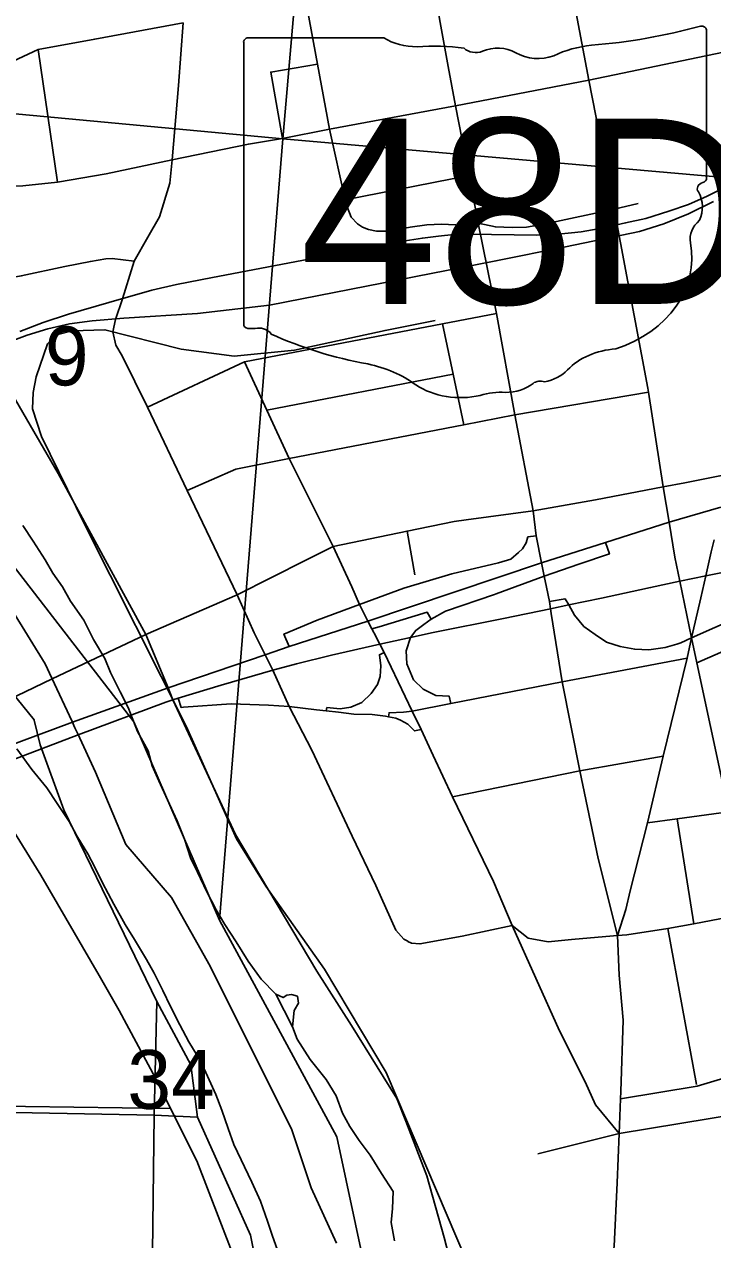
# Model space of a CAD drawing. Extents: x 0 to 34, y 0 to 22.
# Drawn here: x 5.934 to 6.424, y 17.285 to 18.15 of the extents above; entities that cross this region are included whole.
import ezdxf

# ---------------------------------------------------------------- set-up
doc = ezdxf.new("R2010")
doc.units = 0
for name, color, linetype in [('GM_X_City_Street', 7, 'Continuous'), ('GM_X_County_Road', 7, 'Continuous'), ('GM_X_Interchange_Ramps', 7, 'Continuous'), ('GM_X_Major_River', 7, 'Continuous'), ('GM_X_Rail_Line', 7, 'Continuous'), ('GM_X_Section', 7, 'Continuous'), ('GM_X_Section_Text', 7, 'Continuous'), ('GM_X_State_Location', 7, 'Continuous'), ('GM_X_State_Route', 7, 'Continuous'), ('GM_X_State_Shield', 7, 'Continuous'), ('GM_X_Township_Road', 7, 'Continuous'), ('GM_X_US_Route', 7, 'Continuous')]:
    doc.layers.add(name, color=color, linetype=linetype)

msp = doc.modelspace()

# ---------------------------------------------------------------- linework, layer by layer
at = {"layer": 'GM_X_City_Street'}
for p, q in [((5.9576, 18.03796), (5.94395, 18.13226)), ((6.33607, 18.11049), (6.43199, 18.13039)), ((6.24116, 18.09227), (6.33607, 18.11049)), ((6.1515, 18.07558), (6.24116, 18.09227)), ((6.25089, 18.04257), (6.16263, 18.02535)), ((6.35406, 18.01882), (6.37115, 18.02273)), ((6.10671, 17.8756), (6.23953, 17.90121)), ((6.24879, 17.79758), (6.29636, 17.80393)), ((6.21214, 17.7584), (6.20662, 17.78951)), ((6.13447, 17.76882), (6.15401, 17.77866)), ((6.21024, 17.66136), (6.23784, 17.66679)), ((6.41096, 17.51002), (6.39908, 17.58469)), ((6.4128, 17.39562), (6.39246, 17.50657)), ((6.3577, 17.36068), (6.47532, 17.38016)), ((6.29967, 17.34617), (6.3577, 17.36068))]:
    msp.add_line(p, q, dxfattribs=at)
for points in [[(6.38915, 17.82105), (6.37851, 17.88844), (6.37806, 17.89133), (6.35406, 18.01882), (6.33607, 18.11049), (6.31862, 18.20349), (6.30914, 18.25301)], [(6.1515, 18.07558), (6.14284, 18.12204), (6.13419, 18.16849)], [(6.04707, 18.15147), (5.98418, 18.1398), (5.94395, 18.13226), (5.92615, 18.12413), (5.90562, 18.10921), (5.8823, 18.0878), (5.84741, 18.05406), (5.84669, 18.05335)], [(6.03938, 18.0538), (6.04383, 18.10673), (6.04707, 18.15147)], [(6.11781, 18.06905), (6.10953, 18.11626), (6.14284, 18.12204)], [(5.88865, 18.03609), (5.9002, 18.03556), (5.92031, 18.03494), (5.9329, 18.0354), (5.9576, 18.03796), (5.99225, 18.0439), (6.03938, 18.0538), (6.09365, 18.06509), (6.11781, 18.06905), (6.1515, 18.07558)], [(6.175, 18.00593), (6.17131, 18.00826), (6.16674, 18.01301), (6.16393, 18.02029), (6.16263, 18.02535), (6.1515, 18.07558)], [(6.00617, 17.96177), (6.01217, 17.98173), (6.02194, 17.99876), (6.03032, 18.01325), (6.0378, 18.03718), (6.03938, 18.0538)], [(6.2572, 18.00877), (6.26957, 18.00608), (6.28146, 18.00576), (6.29161, 18.00592), (6.30651, 18.00861), (6.35406, 18.01882)], [(5.80309, 18.01104), (5.83425, 17.97649), (5.8442, 17.96795), (5.85317, 17.96292), (5.86039, 17.9603), (5.87023, 17.95964), (5.93191, 17.97123), (5.96296, 17.97801), (5.98112, 17.98151), (5.99205, 17.98326), (5.99651, 17.98352), (6.01217, 17.98173)], [(6.175, 18.00593), (6.17917, 18.00418), (6.18499, 18.00302), (6.19237, 18.00311), (6.19732, 18.00379), (6.2088, 18.00579), (6.22083, 18.00754), (6.23111, 18.00798), (6.24642, 18.00732), (6.2572, 18.00877)], [(6.16766, 17.57244), (6.1387, 17.63355), (6.12258, 17.6646), (6.11113, 17.69052), (6.1056, 17.70156), (6.0978, 17.71715), (6.08562, 17.74421), (6.05012, 17.81847), (6.02187, 17.87786), (6.00374, 17.91442), (5.99929, 17.92191), (5.99701, 17.93148), (5.99903, 17.94014), (6.00407, 17.95478), (6.00617, 17.96177)], [(6.02187, 17.87786), (6.0908, 17.91008), (6.23198, 17.93714), (6.27023, 17.94446)], [(6.24709, 17.86528), (6.23953, 17.90121), (6.23198, 17.93714)], [(6.15401, 17.77866), (6.12262, 17.84112), (6.10671, 17.8756), (6.0908, 17.91008)], [(6.05012, 17.81847), (6.08473, 17.83371), (6.12262, 17.84112), (6.24709, 17.86528), (6.28341, 17.87233), (6.37851, 17.88844)], [(6.02048, 17.71602), (5.9582, 17.83045), (5.92779, 17.88289)], [(6.38915, 17.82105), (6.40457, 17.82401), (6.42942, 17.82887), (6.43489, 17.82994)], [(6.29636, 17.80393), (6.34073, 17.81177), (6.38915, 17.82105)], [(6.40923, 17.71345), (6.40094, 17.75393), (6.39743, 17.77096), (6.39329, 17.79601), (6.38915, 17.82105)], [(6.15401, 17.77866), (6.20662, 17.78951), (6.24022, 17.79643), (6.24879, 17.79758)], [(6.08208, 17.27609), (6.05688, 17.34121), (6.03814, 17.37854), (6.02746, 17.40002), (6.00156, 17.4483), (5.98747, 17.47328), (5.94574, 17.54472), (5.92766, 17.5738), (5.90778, 17.5981), (5.89381, 17.61452), (5.88533, 17.62262), (5.86533, 17.6417), (5.82821, 17.66755), (5.79631, 17.68743), (5.78957, 17.69168), (5.75672, 17.7124), (5.73447, 17.7239), (5.70092, 17.74247), (5.66828, 17.76493), (5.65518, 17.77438)], [(6.18456, 17.71427), (6.18163, 17.71989), (6.17878, 17.72547), (6.17272, 17.73731), (6.16727, 17.74984), (6.15401, 17.77866)], [(5.86533, 17.6417), (5.91576, 17.66607), (5.95387, 17.68431), (6.02048, 17.71602), (6.08562, 17.74421), (6.13447, 17.76882)], [(6.413, 17.69583), (6.44299, 17.70881), (6.50304, 17.73879)], [(6.26671, 17.02817), (6.2651, 17.09615), (6.26193, 17.14126), (6.25586, 17.18347), (6.24795, 17.22911), (6.23318, 17.28662), (6.22077, 17.33068), (6.20565, 17.36953), (6.19941, 17.38555), (6.16696, 17.43752), (6.14243, 17.4763), (6.08438, 17.57365), (6.03988, 17.66952), (6.0364, 17.67786), (6.02048, 17.71602)], [(6.28161, 17.50883), (6.26819, 17.54), (6.23899, 17.60048), (6.22514, 17.6299), (6.21665, 17.64837), (6.21024, 17.66136), (6.19035, 17.70312), (6.18727, 17.70905), (6.18689, 17.70977), (6.18456, 17.71427)], [(6.23784, 17.66679), (6.31722, 17.68227), (6.40606, 17.69897)], [(6.23899, 17.60048), (6.32972, 17.6188), (6.38905, 17.62927)], [(6.37796, 17.58183), (6.39908, 17.58469), (6.43549, 17.58962)], [(6.20714, 17.4975), (6.2071, 17.49752), (6.20433, 17.49896), (6.19858, 17.50537), (6.18437, 17.53716), (6.16766, 17.57244)], [(6.20714, 17.4975), (6.20986, 17.49608), (6.21583, 17.49564), (6.24585, 17.50108), (6.28161, 17.50883)], [(6.3577, 17.36068), (6.34083, 17.38107), (6.33358, 17.39754), (6.31515, 17.43375), (6.28161, 17.50883)], [(6.28161, 17.50883), (6.29294, 17.49987), (6.30723, 17.49704), (6.3238, 17.49873), (6.33726, 17.50003), (6.35662, 17.50155)], [(6.3586, 17.38547), (6.41316, 17.39442), (6.46963, 17.4112)], [(5.50891, 17.38542), (5.54193, 17.38499), (5.56147, 17.38477), (5.57255, 17.38464), (5.59953, 17.38424), (5.61688, 17.38401), (5.62985, 17.38384), (5.69713, 17.38297), (5.79596, 17.38168), (5.86587, 17.38077), (6.03814, 17.37854)]]:
    msp.add_lwpolyline(points, dxfattribs=at)
at = {"layer": 'GM_X_County_Road'}
msp.add_line((6.40923, 17.71345), (6.41351, 17.73188), dxfattribs=at)
for points in [[(6.42324, 17.77469), (6.42392, 17.77769), (6.4254, 17.78328)], [(6.41351, 17.73188), (6.41587, 17.74201), (6.4194, 17.75765), (6.42324, 17.77469)], [(6.35662, 17.50155), (6.36246, 17.52005), (6.3656, 17.53334), (6.37796, 17.58183), (6.38905, 17.62927), (6.40606, 17.69897), (6.40923, 17.71345)], [(6.35878, 17.39055), (6.36063, 17.44135), (6.35761, 17.47352), (6.35662, 17.50155)], [(6.33822, 17.18056), (6.34809, 17.23833), (6.3541, 17.28047), (6.35635, 17.32553), (6.3577, 17.36068), (6.3586, 17.38547), (6.35878, 17.39055)]]:
    msp.add_lwpolyline(points, dxfattribs=at)
at = {"layer": 'GM_X_Interchange_Ramps'}
for points in [[(6.29859, 17.78611), (6.29272, 17.78542), (6.29157, 17.78114), (6.28878, 17.77687), (6.28598, 17.77424), (6.28056, 17.76963), (6.27168, 17.76684), (6.23863, 17.75911), (6.20444, 17.74892), (6.17272, 17.73731), (6.14262, 17.72607), (6.11899, 17.71627), (6.1227, 17.70742)], [(6.34788, 17.7814), (6.35073, 17.77328), (6.32902, 17.76604), (6.3042, 17.75738), (6.27002, 17.74477), (6.26886, 17.74437)], [(6.26886, 17.74437), (6.23405, 17.73249), (6.22374, 17.72678)], [(6.30801, 17.73939), (6.31923, 17.7414), (6.3218, 17.73697), (6.32598, 17.72978), (6.33254, 17.72166), (6.34065, 17.71587), (6.34876, 17.71047), (6.35841, 17.70737), (6.36884, 17.70544), (6.37888, 17.70505), (6.39047, 17.7066), (6.39872, 17.70916), (6.40167, 17.71008), (6.40923, 17.71345), (6.46118, 17.7366)], [(6.22374, 17.72678), (6.22094, 17.73191), (6.18679, 17.72142), (6.18163, 17.71989)], [(6.22374, 17.72678), (6.21847, 17.72306), (6.21277, 17.71889), (6.209, 17.71381), (6.20592, 17.7042), (6.20641, 17.69499), (6.21118, 17.68365), (6.21808, 17.67691), (6.22712, 17.67247), (6.23666, 17.67198), (6.23784, 17.66679)], [(6.14908, 17.66169), (6.14955, 17.66391), (6.15897, 17.66307), (6.16651, 17.66416), (6.1744, 17.6676), (6.18098, 17.67386), (6.18558, 17.68043), (6.18739, 17.68602), (6.18788, 17.69358), (6.1869, 17.70148), (6.19035, 17.70312)], [(6.04362, 17.67065), (6.04565, 17.66397), (6.04736, 17.66409), (6.08125, 17.66654), (6.10792, 17.66563), (6.12258, 17.6646), (6.14218, 17.66235), (6.14908, 17.66169), (6.15771, 17.66056), (6.1688, 17.65931), (6.18178, 17.65889), (6.1912, 17.65784), (6.19335, 17.65743), (6.19873, 17.65638), (6.20189, 17.6549), (6.20723, 17.65218), (6.21191, 17.64733), (6.21665, 17.64837)], [(6.19335, 17.65743), (6.1938, 17.66021), (6.20422, 17.66069), (6.21024, 17.66136)]]:
    msp.add_lwpolyline(points, dxfattribs=at)
at = {"layer": 'GM_X_Major_River'}
msp.add_line((6.11307, 17.45983), (6.1251, 17.43653), dxfattribs=at)
for points in [[(6.01466, 17.64692), (6.00789, 17.66387), (6.00241, 17.675), (5.99546, 17.68882), (5.99148, 17.69878), (5.98339, 17.71225), (5.97644, 17.72607), (5.96683, 17.73956), (5.96133, 17.74993), (5.95431, 17.75958), (5.9488, 17.76919), (5.94032, 17.78228), (5.93294, 17.79345)], [(6.11307, 17.45983), (6.10266, 17.47068), (6.09342, 17.48341), (6.08497, 17.49726), (6.07686, 17.50959), (6.07061, 17.51998), (6.06403, 17.53266), (6.05748, 17.54685), (6.05236, 17.55684), (6.04807, 17.57023), (6.04301, 17.58325), (6.03609, 17.59822), (6.02991, 17.61165), (6.02518, 17.62239), (6.02235, 17.63309), (6.01466, 17.64692)], [(5.92867, 17.63455), (5.93939, 17.61989), (5.95014, 17.60675), (5.95751, 17.59558), (5.96599, 17.58287), (5.97147, 17.57249), (5.9792, 17.5598), (5.98432, 17.55019), (5.98979, 17.53906), (5.99785, 17.52407), (6.00591, 17.50947), (6.01253, 17.49869), (6.02098, 17.48446), (6.02648, 17.47484), (6.03269, 17.46255), (6.03816, 17.45104), (6.04474, 17.43799), (6.05133, 17.42607), (6.05978, 17.41184), (6.0656, 17.39879), (6.07033, 17.38844), (6.07467, 17.37732), (6.07934, 17.36431), (6.08329, 17.35282), (6.09605, 17.32596), (6.10224, 17.31253), (6.10728, 17.29836), (6.1105, 17.28841), (6.11446, 17.27769)], [(6.1251, 17.43653), (6.12613, 17.44817), (6.12926, 17.45343), (6.1286, 17.45839), (6.12445, 17.45961), (6.12103, 17.45929), (6.11834, 17.45745), (6.11307, 17.45983)], [(6.19768, 17.28441), (6.19528, 17.29739), (6.19623, 17.30725), (6.19684, 17.31941), (6.18837, 17.33212), (6.18027, 17.34521), (6.17251, 17.35563), (6.16588, 17.36564), (6.16075, 17.37525), (6.15606, 17.38751), (6.14907, 17.39905), (6.13759, 17.41335), (6.12839, 17.42797), (6.1251, 17.43653)]]:
    msp.add_lwpolyline(points, dxfattribs=at)
at = {"layer": 'GM_X_Rail_Line'}
for points in [[(5.93087, 17.93169), (5.94753, 17.93809), (5.96551, 17.94391), (5.99421, 17.95236), (6.02489, 17.96106), (6.04245, 17.96516), (6.06813, 17.97017), (6.20538, 17.99609), (6.21761, 17.99814), (6.22909, 17.99954), (6.24001, 18.0006), (6.25067, 18.00085), (6.29908, 18.00028), (6.31442, 18.00101), (6.33074, 18.00266), (6.34674, 18.00553), (6.36233, 18.00889), (6.37677, 18.01217), (6.39301, 18.01718), (6.40704, 18.0221), (6.42027, 18.02797), (6.43535, 18.03523)], [(5.92099, 17.92338), (5.93606, 17.92909), (5.95088, 17.93343), (5.96621, 17.93701), (5.98239, 17.93913), (6.00487, 17.94109), (6.05733, 17.9444), (6.10858, 17.95037), (6.26997, 17.98185), (6.31944, 17.9918), (6.37226, 18.00281), (6.38961, 18.00823), (6.40697, 18.0155), (6.42488, 18.02428)], [(6.44089, 16.85237), (6.41194, 16.88987), (6.38243, 16.95379), (6.31821, 17.1), (6.24886, 17.27006), (6.19174, 17.40402), (6.14779, 17.47778), (6.10616, 17.53669), (6.08512, 17.57041), (6.04951, 17.65012), (5.97723, 17.79396), (5.94635, 17.85688), (5.93998, 17.87657), (5.94037, 17.88828), (5.9424, 17.89933), (5.95051, 17.92276), (5.95787, 17.92949), (5.96819, 17.93214), (5.99141, 17.93286), (6.04586, 17.91904), (6.08342, 17.91416), (6.12636, 17.9184), (6.19094, 17.93234), (6.22676, 17.93956)]]:
    msp.add_lwpolyline(points, dxfattribs=at)
at = {"layer": 'GM_X_Section'}
for points in [[(6.64905, 19.04232), (7.19193, 18.99089), (7.09659, 17.98301), (6.11806, 18.06871), (6.16441, 18.60335)], [(5.65796, 18.11177), (5.64764, 18.32935), (5.88448, 18.53966), (6.16441, 18.60335), (6.11806, 18.06871)], [(5.03965, 18.48463), (5.61791, 18.48139), (5.53096, 18.32812), (5.55642, 18.12958), (5.94095, 17.65517), (5.94104, 17.65505), (5.94524, 17.63735), (5.96217, 17.59121), (6.02854, 17.45475), (6.02664, 17.37374), (5.04609, 17.39252)], [(5.65796, 18.11177), (6.11806, 18.06871), (6.07317, 17.51262), (6.01213, 17.65383)], [(6.11806, 18.06871), (7.09659, 17.98301), (7.0031, 16.97632), (6.22175, 17.05422), (6.15663, 17.35842), (6.07317, 17.51262)], [(6.02854, 17.45475), (6.05273, 17.40953), (6.05729, 17.37241), (6.02664, 17.37374)], [(5.04609, 17.39252), (6.02664, 17.37374), (6.0151, 16.4351), (5.01599, 16.47353)], [(6.02664, 17.37374), (6.05729, 17.37241), (6.0951, 17.28838), (6.1207, 17.15913), (6.12571, 16.96172), (6.13284, 16.85706), (6.15809, 16.66874), (6.18159, 16.54862), (6.2032, 16.42854), (6.0151, 16.4351)]]:
    msp.add_lwpolyline(points, close=True, dxfattribs=at)
at = {"layer": 'GM_X_State_Route'}
for p, q in [((6.30939, 17.73086), (6.31722, 17.68227)), ((6.40923, 17.71345), (6.41351, 17.73188))]:
    msp.add_line(p, q, dxfattribs=at)
for points in [[(6.204, 18.28449), (6.22377, 18.18715), (6.236, 18.12027), (6.24116, 18.09227)], [(6.24116, 18.09227), (6.25089, 18.04257), (6.2572, 18.00877), (6.27023, 17.94446), (6.28341, 17.87233), (6.29636, 17.80393)], [(6.29636, 17.80393), (6.29859, 17.78611), (6.30233, 17.76694), (6.3042, 17.75738), (6.30604, 17.74958), (6.30801, 17.73939)], [(6.42324, 17.77469), (6.42392, 17.77769), (6.4254, 17.78328)], [(6.41351, 17.73188), (6.41587, 17.74201), (6.4194, 17.75765), (6.42324, 17.77469)], [(6.30801, 17.73939), (6.30887, 17.7341), (6.30939, 17.73086)], [(6.55526, 16.97835), (6.5451, 17.03365), (6.53284, 17.09157), (6.52192, 17.14515), (6.50945, 17.20637), (6.49699, 17.2676), (6.47532, 17.38016), (6.46963, 17.4112), (6.45342, 17.4914), (6.4491, 17.51742), (6.44376, 17.54815), (6.43549, 17.58962), (6.43238, 17.60523), (6.413, 17.69583), (6.40923, 17.71345)], [(6.31722, 17.68227), (6.32972, 17.6188), (6.34281, 17.55647), (6.35662, 17.50155)], [(6.35662, 17.50155), (6.36309, 17.50204), (6.39246, 17.50657), (6.41096, 17.51002), (6.4491, 17.51742)]]:
    msp.add_lwpolyline(points, dxfattribs=at)
at = {"layer": 'GM_X_State_Shield'}
for p, q in [((6.41987, 18.041), (6.41987, 18.14568)), ((6.09029, 18.13728), (6.09029, 17.93716)), ((6.19005, 18.14072), (6.09353, 18.14072)), ((6.41984, 18.04102), (6.41987, 18.041))]:
    msp.add_line(p, q, dxfattribs=at)
for centre, major_axis, start_param, end_param in [((6.30247, 18.41355), (0.34952, 0), 4.814394, 5.042369), ((6.41621, 18.14612), (0.00367, 0), 6.141152, 7.989035), ((6.09406, 18.1377), (0.00382, 0), 1.712693, 3.28349), ((6.21304, 18.16395), (0.03703, 0), 4.042523, 4.731795), ((6.22532, 18.02837), (0.13295, 0), 1.404758, 1.657858), ((6.34705, 18.0796), (0.07032, 0), 1.699011, 2.107814), ((6.2555, 18.13874), (0.01068, 0), 3.836095, 5.185415), ((6.27118, 18.11561), (0.02221, 0), 0.950623, 2.079405), ((6.29985, 18.14734), (0.02672, 0), 4.081561, 5.145723), ((6.41595, 18.04059), (0.00393, 0), 5.05454, 6.418171), ((6.41902, 18.03331), (0.00568, 0), 1.883978, 3.671073), ((6.3829, 18.02008), (0.03409, 0), 5.934695, 6.695948), ((6.43301, 17.99719), (0.0248, 0), 2.387724, 3.262537), ((6.32205, 17.98387), (0.08742, 0), 5.101752, 6.440018), ((6.0941, 17.93672), (0.00385, 0), 3.00124, 4.508301), ((6.09468, 17.95719), (0.0294, 0), 4.665946, 4.897461), ((6.10069, 17.92561), (0.0106, 0), 0.519207, 1.627899), ((6.23452, 18.10541), (0.2524, 0), 4.195997, 4.488961), ((6.35891, 17.88098), (0.04788, 0), 1.647645, 2.488434), ((6.15927, 17.84725), (0.07897, 0), 0.823519, 1.323587), ((6.29824, 17.91776), (0.02824, 0), 4.937069, 5.64225), ((6.24468, 17.92462), (0.05011, 0), 4.026481, 4.996735), ((6.2773, 17.90963), (0.0267, 0), 4.691044, 5.507374), ((6.30145, 17.89025), (0.00752, 0), 1.147584, 2.315152), ((6.27364, 17.85543), (0.04118, 0), 1.495662, 1.94098)]:
    msp.add_ellipse(centre, major_axis=major_axis, ratio=0.8, start_param=start_param, end_param=end_param, dxfattribs=at)
at = {"layer": 'GM_X_Township_Road'}
for points in [[(6.15641, 17.28268), (6.1384, 17.32213), (6.12467, 17.36329), (6.06634, 17.47992), (6.03889, 17.52879), (6.0063, 17.56652), (5.98485, 17.61797), (5.97217, 17.64516), (5.97011, 17.64957), (5.96802, 17.65405), (5.95364, 17.68484), (5.94883, 17.69515), (5.92567, 17.73288)], [(5.92567, 17.73288), (5.94883, 17.69515), (5.95364, 17.68484), (5.96802, 17.65405), (5.97011, 17.64957), (5.97217, 17.64516), (5.98485, 17.61797), (6.0063, 17.56652), (6.03889, 17.52879), (6.06634, 17.47992), (6.12467, 17.36329), (6.1384, 17.32213), (6.15641, 17.28268)]]:
    msp.add_lwpolyline(points, dxfattribs=at)
at = {"layer": 'GM_X_US_Route'}
for points in [[(5.88533, 17.62262), (5.96825, 17.65352), (6.0364, 17.67786), (6.1056, 17.70156), (6.1227, 17.70742), (6.17878, 17.72547), (6.30233, 17.76694), (6.34788, 17.7814), (6.39329, 17.79601), (6.43015, 17.80661)], [(6.37233, 17.74768), (6.38011, 17.74935), (6.40094, 17.75393), (6.4194, 17.75765), (6.47012, 17.7679), (6.49921, 17.77369), (6.56092, 17.78685)], [(6.27541, 17.72735), (6.30887, 17.7341), (6.3218, 17.73697), (6.34511, 17.74185), (6.37233, 17.74768)], [(6.03488, 17.66767), (6.03988, 17.66952), (6.04362, 17.67065), (6.07415, 17.67987), (6.11113, 17.69052), (6.12784, 17.69513), (6.15284, 17.70132), (6.18727, 17.70905), (6.209, 17.71381), (6.22522, 17.71724), (6.27541, 17.72735)], [(5.78444, 17.57559), (5.79685, 17.58026), (5.89381, 17.61452), (5.9724, 17.64462), (6.03488, 17.66767)]]:
    msp.add_lwpolyline(points, dxfattribs=at)

# ---------------------------------------------------------------- texts
at = {"layer": 'GM_X_Section_Text'}
for s, height, p in [('9', 0.04186, (5.94868, 17.89325)), ('34', 0.041856, (6.00743, 17.37825))]:
    msp.add_text(s, height=height, rotation=0.00001, dxfattribs=at).set_placement(p)
at = {"layer": 'GM_X_State_Location'}
for s, p in [('s', (6.25138, 18.02391)), ('r', (6.25137, 18.02391))]:
    msp.add_text(s, height=0.000189, dxfattribs=at).set_placement(p)
msp.add_text('48D', height=0.000189, rotation=0.00001, dxfattribs=at).set_placement((6.17868, 18.01014))
at = {"layer": 'GM_X_State_Shield'}
msp.add_text('48D', height=0.131836, dxfattribs=at).set_placement((6.1302, 17.95127))

doc.saveas('drawing.dxf')
